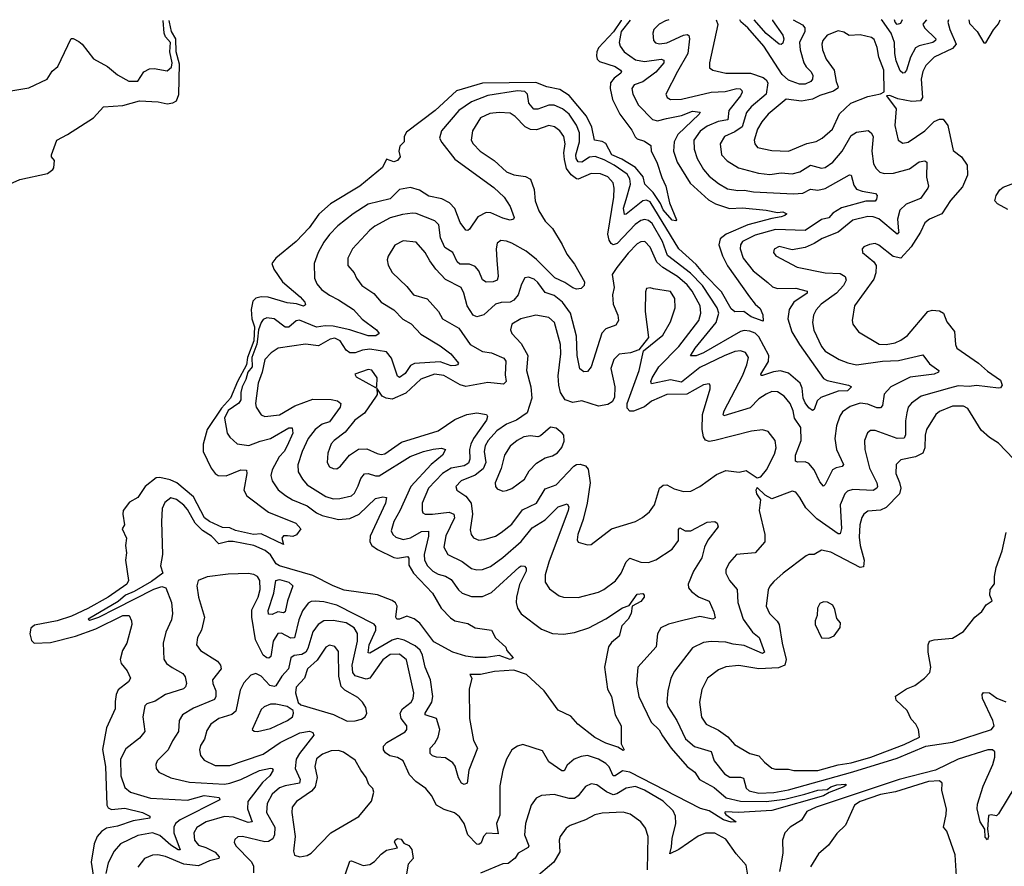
# Model space of a CAD drawing. Extents: x 1954683 to 2060285, y 904798 to 1016299.
# Tile 385 of 472: x 2014005 to 2019346, y 1011703 to 1016299. Entities that reach past the tile are written whole.
import ezdxf

# ---------------------------------------------------------------- set-up
doc = ezdxf.new("R2010")
doc.units = 0

msp = doc.modelspace()

# ---------------------------------------------------------------- linework, layer by layer
at = {"layer": '0CON10XD'}
for points in [[(2013945, 1015910), (2014055, 1015928), (2014153.6, 1015976.4), (2014180.5, 1016019.5), (2014211.2, 1016045), (2014284.1, 1016195.9), (2014295, 1016196.7), (2014325, 1016180), (2014343.3, 1016165), (2014405, 1016086), (2014481.2, 1016045), (2014535, 1016000), (2014597.5, 1015965), (2014645, 1015964.4), (2014678.6, 1016015), (2014708.3, 1016031.7), (2014735, 1016034.5), (2014805, 1016021.1), (2014828.4, 1016041.6), (2014832.1, 1016065), (2014819.9, 1016125), (2014822.3, 1016175), (2014795.7, 1016205.7), (2014789.1, 1016225), (2014783.8, 1016294.2)], [(2013953.2, 1015406.8), (2014005, 1015430.8), (2014155, 1015463.3), (2014183.9, 1015486.1), (2014190, 1015495), (2014193.3, 1015535), (2014177.5, 1015555), (2014177.5, 1015565), (2014206, 1015645), (2014263.8, 1015675), (2014404.7, 1015765.3), (2014460, 1015825), (2014565, 1015833.3), (2014655, 1015857.7), (2014755, 1015853.1), (2014805, 1015842.3), (2014835, 1015846.7), (2014855, 1015857.7), (2014867.6, 1015892.4), (2014872, 1016058), (2014853.8, 1016125), (2014852.4, 1016195), (2014828.9, 1016235), (2014816.8, 1016285), (2014815.8, 1016294.2)], [(2017267.8, 1016296.6), (2017266.8, 1016295), (2017226.6, 1016233.4), (2017144.9, 1016145), (2017134.8, 1016125), (2017133, 1016103), (2017137.8, 1016085), (2017150.8, 1016070.8), (2017235.6, 1016045), (2017264.4, 1016025), (2017268.9, 1016015), (2017265, 1016009.2), (2017229, 1015981), (2017210.5, 1015955), (2017207.6, 1015925), (2017219.7, 1015865), (2017260.5, 1015785), (2017325, 1015699.5), (2017342.8, 1015662.8), (2017355, 1015652.5), (2017395, 1015639.5), (2017428.5, 1015615), (2017430.4, 1015585), (2017461.2, 1015525), (2017488, 1015442), (2017510, 1015395), (2017530.5, 1015305), (2017567.3, 1015212.7), (2017563.6, 1015206.4), (2017545, 1015210.5), (2017495, 1015266.3), (2017481.2, 1015301.2), (2017441.4, 1015361.4), (2017396.2, 1015405), (2017386.2, 1015446.2), (2017345.7, 1015495.7), (2017270.9, 1015540.9), (2017217.2, 1015565), (2017185, 1015626), (2017165, 1015636.6), (2017123.1, 1015645), (2017108.4, 1015715), (2017079.6, 1015775), (2016985, 1015886.9), (2016935, 1015920.3), (2016865, 1015933.8), (2016805, 1015958.5), (2016515.2, 1015954.8), (2016375, 1015911.6), (2016258.2, 1015805), (2016102.3, 1015687.7), (2016090, 1015665), (2016090, 1015635), (2016067.1, 1015612.9), (2016062, 1015585), (2016068, 1015555), (2016053.8, 1015535), (2016035, 1015527.5), (2015995, 1015541.2), (2015973.1, 1015496.9), (2015850, 1015395), (2015690.2, 1015299.8), (2015627.3, 1015242.7), (2015575, 1015169.2), (2015505, 1015094), (2015393.8, 1015005), (2015373.3, 1014975), (2015384, 1014945), (2015430, 1014875), (2015527.1, 1014795), (2015550.9, 1014765), (2015555, 1014750), (2015545, 1014743.5), (2015506.9, 1014756.9), (2015455, 1014761.3), (2015353.3, 1014793.3), (2015315, 1014794.3), (2015285, 1014786.3), (2015270.1, 1014769.9), (2015260.5, 1014725), (2015263.7, 1014675), (2015277.7, 1014632.3), (2015274.6, 1014555), (2015240.1, 1014465), (2015235, 1014425.9), (2015187, 1014335), (2015148.9, 1014245), (2015099.3, 1014190.7), (2015021.7, 1014075), (2014999.1, 1013995), (2015000, 1013955), (2015044, 1013864), (2015065, 1013835.6), (2015082, 1013825), (2015125, 1013822.1), (2015205, 1013855.6), (2015234.3, 1013854.3), (2015237.3, 1013835), (2015220, 1013745), (2015237.5, 1013715), (2015355, 1013626.2), (2015503.3, 1013565), (2015530, 1013535), (2015507, 1013503), (2015486.2, 1013493.8), (2015456.7, 1013496.7), (2015435, 1013497.5), (2015427.5, 1013485), (2015435, 1013450), (2015315, 1013508.8), (2015272.5, 1013505), (2015175, 1013526.4), (2015145, 1013540.2), (2015105, 1013541.9), (2015033.8, 1013575), (2015007.5, 1013595), (2014948.3, 1013708.3), (2014856.4, 1013785), (2014821.2, 1013801.2), (2014765, 1013813.9), (2014745, 1013811.3), (2014684.8, 1013765.2), (2014646.2, 1013705), (2014600.4, 1013679.6), (2014566.9, 1013635), (2014564.5, 1013614.5), (2014573.6, 1013556.4), (2014560, 1013535), (2014583.8, 1013485), (2014579.2, 1013445), (2014584.2, 1013405), (2014577.8, 1013365), (2014595.5, 1013255), (2014586.2, 1013235), (2014485.2, 1013165), (2014375, 1013101.8), (2014285, 1013060.5), (2014208.2, 1013035), (2014085, 1013011.5), (2014064.5, 1012995), (2014059, 1012965), (2014068.1, 1012928.1), (2014083.6, 1012913.6), (2014171.9, 1012918.1), (2014307.4, 1012952.6), (2014417.1, 1012992.9), (2014565, 1013064.2), (2014599.2, 1013065), (2014611.4, 1013035), (2014612.5, 1013015), (2014585.7, 1012915), (2014562.2, 1012875), (2014549.6, 1012825), (2014554.7, 1012804.7), (2014588.1, 1012765), (2014605.8, 1012725), (2014595.8, 1012705), (2014538.9, 1012661.1), (2014527.8, 1012635), (2014522.1, 1012597.9), (2014522, 1012558), (2014475.3, 1012455), (2014453.3, 1012336.7), (2014469.3, 1012245), (2014477.9, 1012035), (2014485, 1012020), (2014502, 1012012), (2014575, 1012018), (2014671.2, 1011995), (2014710.8, 1011975), (2014711.2, 1011965), (2014619.9, 1011950.1), (2014535, 1011920.4), (2014475, 1011909.7), (2014447.8, 1011892.2), (2014424.8, 1011865.2), (2014409.3, 1011825), (2014391.6, 1011725), (2014404, 1011655)], [(2017316.8, 1016296.7), (2017267.9, 1016235), (2017257.5, 1016175), (2017262.5, 1016155), (2017284.5, 1016125), (2017345, 1016080.3), (2017395, 1016072), (2017485, 1016083.9), (2017499.3, 1016079.3), (2017498.4, 1016065), (2017455, 1016014.3), (2017385, 1015961.9), (2017337.8, 1015945), (2017324.6, 1015924.6), (2017330, 1015895), (2017360.8, 1015835), (2017437.6, 1015757.6), (2017465, 1015749.7), (2017512.7, 1015762.7), (2017595, 1015779.3), (2017655, 1015801.2), (2017696.2, 1015796.2), (2017691.1, 1015785), (2017574.3, 1015675), (2017554.3, 1015635), (2017550.8, 1015585), (2017571.1, 1015525), (2017642.1, 1015412.1), (2017741, 1015321), (2017778.5, 1015298.5), (2017854.4, 1015274.4), (2017925, 1015276.7), (2018055, 1015265.2), (2018115, 1015252.1), (2018145, 1015256.2), (2018165.8, 1015245), (2018156.2, 1015235), (2018135, 1015228), (2018085, 1015220.2), (2017955, 1015184.8), (2017837.3, 1015135), (2017805, 1015108.7), (2017796.6, 1015076.6), (2017816.5, 1015016.5), (2017845, 1014963.3), (2017963.3, 1014795), (2017994.4, 1014754.4), (2018020.9, 1014730.9), (2018036.4, 1014696.4), (2018037.1, 1014662.9), (2017972.5, 1014685), (2017933.9, 1014713.9), (2017885, 1014712), (2017865, 1014730), (2017811.3, 1014821.3), (2017718.9, 1014915), (2017675, 1014970.4), (2017579.6, 1015055), (2017425, 1015310), (2017405, 1015319.3), (2017385, 1015315.9), (2017295, 1015242.8), (2017285, 1015240.9), (2017280.6, 1015275), (2017295, 1015322.7), (2017319.1, 1015405), (2017315.5, 1015435), (2017300.8, 1015460.8), (2017229.8, 1015509.8), (2017175, 1015538.8), (2017126.3, 1015556.3), (2017095, 1015551.5), (2017055, 1015524.5), (2017035, 1015526.2), (2017024.2, 1015545), (2017022.3, 1015565), (2017041.5, 1015635), (2017042, 1015685), (2017026, 1015726), (2016986.1, 1015785), (2016949.6, 1015815), (2016903.9, 1015833.9), (2016875, 1015833.9), (2016815, 1015813.1), (2016793.5, 1015813.5), (2016766.6, 1015845), (2016758.9, 1015895), (2016745, 1015908.7), (2016705, 1015913.2), (2016545, 1015887.2), (2016455, 1015853.2), (2016387.8, 1015805), (2016293.8, 1015695), (2016281.2, 1015655), (2016295, 1015632.5), (2016365, 1015541.8), (2016577, 1015387), (2016632.1, 1015335), (2016665.5, 1015285), (2016687.1, 1015225), (2016683.3, 1015215), (2016665, 1015210.6), (2016625, 1015221.2), (2016559.8, 1015249.8), (2016535, 1015251.2), (2016490.6, 1015229.4), (2016445, 1015161.2), (2016435, 1015154), (2016425, 1015156.2), (2016395, 1015197.1), (2016364.5, 1015274.5), (2016336.9, 1015305), (2016295, 1015325.8), (2016225, 1015340.3), (2016173.6, 1015373.6), (2016125, 1015388), (2016065, 1015376.4), (2016015, 1015326.1), (2015895, 1015296.8), (2015813.1, 1015245), (2015731, 1015179), (2015685, 1015133.5), (2015655, 1015091.5), (2015624.4, 1015035.6), (2015602.3, 1014975), (2015604.6, 1014895), (2015616.4, 1014865), (2015642.7, 1014835), (2015685, 1014803.3), (2015735, 1014778.4), (2015815.7, 1014725.7), (2015863.4, 1014673.4), (2015940.8, 1014615), (2015954, 1014595), (2015936.6, 1014583.4), (2015895, 1014582.3), (2015795.8, 1014615.8), (2015705, 1014635.1), (2015662.5, 1014637.5), (2015615, 1014629.7), (2015522.8, 1014667.2), (2015505, 1014664.7), (2015465, 1014630.4), (2015445, 1014629.3), (2015385, 1014674.6), (2015345, 1014680.4), (2015325, 1014671.8), (2015314.3, 1014655.7), (2015300.5, 1014615), (2015295.1, 1014564.9), (2015292, 1014538), (2015263.3, 1014465), (2015266.1, 1014413.9), (2015243.2, 1014385), (2015232.3, 1014345), (2015212.2, 1014305), (2015204.4, 1014275), (2015204.5, 1014235), (2015193, 1014217), (2015135, 1014176.7), (2015116, 1014135), (2015130, 1014055), (2015145, 1014031.9), (2015185, 1013995.6), (2015246.9, 1013986.9), (2015308.6, 1014011.4), (2015365, 1014025.2), (2015465, 1014083.9), (2015482.7, 1014082.7), (2015487.1, 1014055), (2015456.1, 1013985), (2015440, 1013955), (2015412.5, 1013925), (2015373.8, 1013855), (2015367.9, 1013825), (2015373.8, 1013795), (2015406.3, 1013746.3), (2015446.1, 1013716.1), (2015485, 1013692.9), (2015565, 1013660.7), (2015615, 1013622.4), (2015645, 1013607.5), (2015735, 1013585.3), (2015795, 1013590.6), (2015845.5, 1013614.5), (2015935, 1013700.4), (2015975, 1013709.5), (2015995, 1013706), (2015989.2, 1013675), (2015906.1, 1013495), (2015904.1, 1013465), (2015915.2, 1013445.2), (2015945, 1013422.4), (2016035, 1013378.8), (2016055, 1013375.8), (2016109.2, 1013385), (2016115.2, 1013375.2), (2016115, 1013338.1), (2016141.6, 1013295), (2016243.8, 1013185), (2016290.4, 1013105), (2016341.5, 1013051.5), (2016365.6, 1013035), (2016435, 1013020.7), (2016475, 1012997), (2016564.6, 1012984.6), (2016585, 1012943.1), (2016642.7, 1012892.7), (2016648, 1012875), (2016682, 1012835), (2016665, 1012825.5), (2016605, 1012848), (2016535, 1012837.3), (2016475, 1012836.2), (2016425, 1012843.6), (2016355, 1012865.2), (2016252.2, 1012922.2), (2016175, 1013022.5), (2016145, 1013046.7), (2016105, 1013060.8), (2016065, 1013044.8), (2016051.1, 1013045), (2016044.3, 1013055), (2016052, 1013115), (2016043.7, 1013133.7), (2016025, 1013146.7), (2015946.6, 1013176.6), (2015765, 1013202), (2015705, 1013224.8), (2015595, 1013282.6), (2015413.9, 1013335), (2015395.6, 1013345.6), (2015365, 1013393.2), (2015337.2, 1013417.2), (2015274.9, 1013444.9), (2015163.3, 1013466.7), (2015135, 1013467.1), (2015084.2, 1013454.2), (2015044.5, 1013494.5), (2014996.8, 1013526.8), (2014956.3, 1013566.3), (2014915, 1013640), (2014895, 1013664.1), (2014855, 1013694.5), (2014825, 1013702.5), (2014791.2, 1013678.8), (2014777.9, 1013645), (2014773.2, 1013575), (2014780, 1013395), (2014768.8, 1013335), (2014782.1, 1013295), (2014720.2, 1013249.8), (2014625.8, 1013194.2), (2014577.9, 1013175), (2014539.3, 1013140.7), (2014376.2, 1013045), (2014385, 1013039.2), (2014434.2, 1013055), (2014526.6, 1013103.4), (2014732.5, 1013207.5), (2014775, 1013221.4), (2014798.1, 1013215), (2014828.1, 1013135), (2014834.5, 1013075), (2014828.9, 1013041.1), (2014797.9, 1012975), (2014782.3, 1012915), (2014787, 1012827), (2014801.9, 1012805), (2014831.8, 1012781.8), (2014890.5, 1012750.5), (2014902.4, 1012732.4), (2014909.3, 1012695), (2014905, 1012677.5), (2014892.9, 1012667.1), (2014795, 1012635.4), (2014740, 1012600), (2014695, 1012585.6), (2014683.1, 1012575), (2014673.6, 1012515), (2014683.8, 1012435), (2014655, 1012399.1), (2014579.9, 1012340.1), (2014551.2, 1012285), (2014553.2, 1012195), (2014575, 1012130.6), (2014605.3, 1012105.3), (2014715, 1012072.8), (2014915, 1012062.2), (2015005, 1012088.3), (2015086, 1012076), (2015090, 1012065), (2014874.9, 1011955.1), (2014850.5, 1011935), (2014841.2, 1011915), (2014840.6, 1011885), (2014875, 1011792.2), (2014865, 1011792.5), (2014825, 1011818.4), (2014765, 1011871.2), (2014725, 1011884.2), (2014645, 1011871.4), (2014551.5, 1011825), (2014517.1, 1011785), (2014485, 1011722), (2014472.3, 1011665)], [(2017525.6, 1016296.9), (2017508.3, 1016291.7), (2017473.3, 1016275), (2017444.2, 1016245.8), (2017438.8, 1016225), (2017442.2, 1016185), (2017453.6, 1016173.6), (2017475, 1016167.2), (2017515, 1016173.8), (2017605, 1016214.7), (2017625, 1016217.3), (2017635, 1016212), (2017638, 1016195), (2017628.4, 1016115), (2017572.4, 1016017.6), (2017509.5, 1015895), (2017516.3, 1015876.3), (2017535.4, 1015865.4), (2017595, 1015866.9), (2017755, 1015904.4), (2017831.8, 1015908.2), (2017895, 1015924.6), (2017913.6, 1015923.6), (2017922.9, 1015915), (2017924.4, 1015905), (2017914.6, 1015885), (2017851.6, 1015805), (2017846.2, 1015755), (2017793.8, 1015746.2), (2017735, 1015721), (2017695.7, 1015694.3), (2017661.2, 1015645), (2017663.3, 1015595), (2017679.4, 1015545), (2017715, 1015485.4), (2017745, 1015448.9), (2017795, 1015408.8), (2017845, 1015380), (2017900.8, 1015370.8), (2017935, 1015372.7), (2017984.8, 1015364.8), (2018202.6, 1015352.6), (2018252.6, 1015357.4), (2018295, 1015378.8), (2018335, 1015374), (2018375, 1015382), (2018506.3, 1015456.3), (2018515, 1015454.2), (2018529.7, 1015399.7), (2018545, 1015378.9), (2018575, 1015367.3), (2018646.7, 1015355), (2018656.9, 1015345), (2018653.5, 1015325), (2018645, 1015314.1), (2018595, 1015312.7), (2018463, 1015277), (2018415, 1015248.8), (2018395, 1015222.4), (2018355, 1015213.4), (2018265, 1015154.8), (2018105, 1015160.6), (2017995, 1015129), (2017926.4, 1015095), (2017914.2, 1015075.8), (2017912.5, 1015055), (2017929.3, 1015005), (2017983.9, 1014935), (2018062.6, 1014872.6), (2018089.2, 1014849.3), (2018115, 1014839.8), (2018215, 1014841.5), (2018277.5, 1014825), (2018276.7, 1014815), (2018205, 1014765.3), (2018179.1, 1014725), (2018171.9, 1014675), (2018193.2, 1014605), (2018234.9, 1014535), (2018365, 1014351.8), (2018385, 1014340.7), (2018500, 1014315), (2018518, 1014305), (2018495, 1014284.8), (2018445, 1014282.1), (2018351.2, 1014248.8), (2018330.8, 1014229.2), (2018315, 1014183.3), (2018305, 1014178), (2018285, 1014191.8), (2018265, 1014219.5), (2018254.5, 1014245), (2018248.7, 1014298.7), (2018238.8, 1014325), (2018175, 1014379.3), (2018132.8, 1014392.8), (2018093.3, 1014386.7), (2018035, 1014366.5), (2018027.5, 1014367.5), (2018024.8, 1014375.2), (2018066.1, 1014443.9), (2018069, 1014475), (2018015, 1014576.6), (2017995, 1014596.7), (2017965, 1014608.4), (2017935, 1014610.8), (2017915, 1014605.3), (2017715, 1014490.4), (2017675, 1014474.3), (2017644.4, 1014474.4), (2017668.4, 1014515), (2017783.5, 1014655), (2017796.6, 1014705), (2017789.2, 1014735), (2017709.3, 1014855), (2017642.9, 1014922.9), (2017518.1, 1015018.1), (2017491.7, 1015095), (2017435, 1015192.4), (2017415, 1015208.1), (2017395, 1015213.6), (2017375, 1015208.9), (2017343.1, 1015186.9), (2017245, 1015083.1), (2017225, 1015077.1), (2017213.3, 1015083.3), (2017202.3, 1015102.3), (2017195.2, 1015135), (2017227.4, 1015335), (2017230.5, 1015385), (2017223.7, 1015413.7), (2017195, 1015445.9), (2017155, 1015462.8), (2017105, 1015464.2), (2017035, 1015432.9), (2017025, 1015434.3), (2016996.3, 1015456.3), (2016971.2, 1015491.2), (2016959.9, 1015539.9), (2016957, 1015575), (2016964.2, 1015625), (2016956.8, 1015665), (2016935.3, 1015695.3), (2016906.4, 1015716.4), (2016875, 1015724.6), (2016808.8, 1015701.2), (2016775, 1015702.3), (2016747.3, 1015717.3), (2016693.1, 1015773.1), (2016665, 1015791.1), (2016605, 1015795.3), (2016555, 1015790), (2016503.8, 1015766.2), (2016461.5, 1015695), (2016453.1, 1015645), (2016465, 1015624.3), (2016503.1, 1015585), (2016578.5, 1015535), (2016645, 1015472.9), (2016685, 1015455.9), (2016747.8, 1015447.8), (2016775, 1015432.2), (2016796.4, 1015376.4), (2016801.1, 1015315), (2016821.1, 1015261.1), (2016854.6, 1015205), (2016895.5, 1015165.5), (2016948.1, 1015078.1), (2016972.5, 1015025), (2017015, 1014970.9), (2017068.9, 1014875), (2017067.3, 1014855), (2017050.6, 1014839.4), (2017025, 1014835.5), (2017005, 1014842.3), (2016961.3, 1014871.3), (2016907, 1014897), (2016807.8, 1014997.8), (2016751.7, 1015041.7), (2016675, 1015086.1), (2016645, 1015096.8), (2016615, 1015100), (2016594.7, 1015085.3), (2016589.3, 1015055), (2016593.4, 1014993.4), (2016599.6, 1014905), (2016595.6, 1014885), (2016573.3, 1014875), (2016535, 1014873.1), (2016515, 1014886.9), (2016495.3, 1014935), (2016475, 1014958.7), (2016445, 1014971.2), (2016391.5, 1014971.5), (2016378.8, 1014985), (2016354.8, 1015034.8), (2016311.6, 1015061.6), (2016286.9, 1015115), (2016277.7, 1015185), (2016257.1, 1015207.1), (2016155, 1015246.2), (2016135, 1015248.5), (2016081.7, 1015241.7), (2016015, 1015223.5), (2015931.3, 1015178.7), (2015903.7, 1015156.3), (2015810, 1015055), (2015784.3, 1015005), (2015785.6, 1014965), (2015819.2, 1014925), (2015831.5, 1014895), (2015861.1, 1014855), (2015925, 1014813.2), (2015964.8, 1014764.8), (2016035, 1014722.9), (2016083, 1014673), (2016127.5, 1014647.5), (2016180.9, 1014590.9), (2016285, 1014528.5), (2016342.9, 1014485), (2016385.6, 1014435), (2016380, 1014425), (2016369.1, 1014420.9), (2016345, 1014420.6), (2016285, 1014441.6), (2016147.1, 1014432.9), (2016125, 1014421.6), (2016095, 1014378.9), (2016065, 1014356.5), (2016053.5, 1014363.5), (2016020.8, 1014460.8), (2015995, 1014495.4), (2015905, 1014510.5), (2015865, 1014505.2), (2015825, 1014489.5), (2015795, 1014489.5), (2015775.9, 1014505), (2015743.1, 1014555), (2015715, 1014569.8), (2015688.1, 1014565), (2015625, 1014528.5), (2015555, 1014537.2), (2015406.7, 1014515), (2015368.9, 1014491.1), (2015335, 1014454), (2015320.2, 1014385), (2015298.3, 1014325), (2015283.5, 1014215), (2015286.7, 1014195), (2015315, 1014153.5), (2015335.4, 1014145.4), (2015415, 1014153.2), (2015497.7, 1014202.3), (2015595, 1014238.8), (2015695, 1014237.3), (2015729.6, 1014229.6), (2015747.5, 1014215), (2015743.5, 1014195), (2015685.3, 1014115), (2015645, 1014103.2), (2015607.2, 1014075), (2015569.2, 1014025), (2015536.2, 1013955), (2015513.3, 1013883.3), (2015516.1, 1013845), (2015538.5, 1013805), (2015565, 1013774.7), (2015665, 1013711.2), (2015705, 1013698.2), (2015740.8, 1013699.2), (2015805, 1013714), (2015820.9, 1013729.1), (2015841.5, 1013768.5), (2015855, 1013807.5), (2015875, 1013833.5), (2015895, 1013836.1), (2015935, 1013822.9), (2015955, 1013822.9), (2016122.6, 1013927.4), (2016195, 1013954.8), (2016247.2, 1013967.2), (2016293.2, 1013973.2), (2016313.8, 1013965), (2016298.5, 1013935), (2016236.5, 1013883.5), (2016125.7, 1013765), (2016067.2, 1013632.8), (2016034.2, 1013575), (2016020, 1013525), (2016028.5, 1013505), (2016045, 1013490), (2016085, 1013477.1), (2016125, 1013486.2), (2016185, 1013521.1), (2016222.2, 1013522.2), (2016221.7, 1013495), (2016198.3, 1013395), (2016201, 1013365), (2016217.6, 1013335), (2016246.1, 1013305), (2016275, 1013289.2), (2016315, 1013278.4), (2016345, 1013260.4), (2016385, 1013204.4), (2016405, 1013186.4), (2016455, 1013168.2), (2016515, 1013167.9), (2016565, 1013190), (2016715, 1013327.2), (2016725, 1013334.1), (2016742.9, 1013332.9), (2016751.4, 1013321.4), (2016752.5, 1013305), (2016716.5, 1013233.5), (2016700, 1013165), (2016698.6, 1013135), (2016705.3, 1013105), (2016725, 1013074.5), (2016835, 1012990.9), (2016895, 1012967.7), (2016955, 1012963.9), (2017015, 1012972), (2017091.7, 1012998.3), (2017185, 1013047.1), (2017275, 1013106.9), (2017311.2, 1013118.8), (2017355, 1013180.9), (2017384.4, 1013184.4), (2017392.5, 1013175), (2017391.9, 1013165), (2017375, 1013140.6), (2017327.5, 1013115), (2017321.1, 1013075), (2017305.4, 1013044.6), (2017271.8, 1013008.2), (2017257.1, 1012952.9), (2017215, 1012918.1), (2017199.1, 1012895), (2017177.3, 1012785), (2017193.3, 1012665), (2017214.3, 1012624.3), (2017235.4, 1012525), (2017267.1, 1012465), (2017268.3, 1012368.3), (2017283.3, 1012335), (2017278.3, 1012331.7), (2017249.8, 1012349.8), (2017185, 1012371.7), (2017125, 1012402.4), (2017032.9, 1012475), (2016995, 1012517.5), (2016925, 1012550.4), (2016849.5, 1012655), (2016754.6, 1012745), (2016685, 1012768.1), (2016579.6, 1012760.4), (2016505, 1012743.5), (2016447.5, 1012745), (2016457.1, 1012725), (2016443.4, 1012665), (2016444, 1012505), (2016466.4, 1012386.4), (2016488.5, 1012345), (2016440.9, 1012225), (2016431.4, 1012155), (2016415, 1012146.7), (2016401.5, 1012155), (2016384.4, 1012184.4), (2016367.4, 1012247.4), (2016355, 1012264.4), (2016315, 1012291.8), (2016265, 1012295.3), (2016243.3, 1012303.3), (2016231.9, 1012315), (2016232.2, 1012345), (2016257.5, 1012372.5), (2016275, 1012404.4), (2016283.2, 1012445), (2016265.2, 1012505.2), (2016204.6, 1012525), (2016203.9, 1012535), (2016240.5, 1012595), (2016246.8, 1012625), (2016233.4, 1012715), (2016203.8, 1012785), (2016189.7, 1012849.7), (2016177, 1012877), (2016149.6, 1012899.6), (2016090, 1012930), (2016055, 1012940), (2016025, 1012930), (2015905, 1012860.4), (2015895, 1012862.5), (2015901.2, 1012905), (2015937, 1012985), (2015936.4, 1013005), (2015927.2, 1013017.2), (2015725, 1013121.1), (2015655, 1013139.5), (2015606.7, 1013143.3), (2015585, 1013140.4), (2015569.1, 1013130.9), (2015539.5, 1013090.5), (2015519.5, 1013040.5), (2015496.2, 1012943.8), (2015475, 1012942), (2015425, 1012968.4), (2015405, 1012966.2), (2015380.5, 1012925), (2015367, 1012843), (2015356.6, 1012833.4), (2015345, 1012834.7), (2015325, 1012850), (2015283.4, 1012933.4), (2015263.3, 1013055), (2015263.7, 1013095), (2015297.6, 1013165), (2015308.6, 1013205), (2015307.9, 1013255), (2015295, 1013276.2), (2015275, 1013286.9), (2015245, 1013292.2), (2015135, 1013289.4), (2015020.8, 1013275), (2014972.7, 1013255), (2014966.4, 1013225), (2014973.8, 1013165), (2015007.3, 1013055), (2014990.9, 1012985), (2014968.5, 1012945), (2014964.6, 1012904.6), (2014984.7, 1012874.7), (2015077.1, 1012817.1), (2015093.6, 1012795), (2015097.3, 1012775), (2015050.5, 1012715), (2015052.1, 1012695), (2015069.3, 1012655), (2015068.9, 1012625), (2015062.1, 1012607.9), (2014947.9, 1012562.1), (2014888.5, 1012525), (2014870.5, 1012495), (2014865.4, 1012435), (2014833.5, 1012385)], [(2017782.3, 1016297.1), (2017791.7, 1016271.7), (2017747.3, 1016065), (2017747.6, 1016037.6), (2017765, 1016024.4), (2017835, 1016007.9), (2017969, 1016009), (2018037.8, 1015985), (2018055, 1015971.5), (2018062.5, 1015955), (2018054.8, 1015895.2), (2017972.8, 1015825), (2017946.8, 1015795), (2017923.7, 1015716.3), (2017885, 1015690.7), (2017827.9, 1015665), (2017804.5, 1015625), (2017812.1, 1015565), (2017842.6, 1015532.6), (2017905, 1015494.6), (2018012.5, 1015465), (2018075, 1015458.4), (2018135, 1015468.1), (2018195, 1015461.2), (2018237.1, 1015472.9), (2018295, 1015508.5), (2018355, 1015493.2), (2018375, 1015495.4), (2018415, 1015524.6), (2018466.7, 1015585), (2018515, 1015670), (2018545, 1015687.7), (2018608, 1015698), (2018624.3, 1015684.3), (2018633.9, 1015663.9), (2018627.2, 1015585), (2018636.7, 1015516.7), (2018650.7, 1015490.7), (2018671.7, 1015471.7), (2018695, 1015464.1), (2018745, 1015464.8), (2018831.1, 1015488.9), (2018885, 1015526.4), (2018915, 1015532.5), (2018925.3, 1015525.3), (2018923.3, 1015443.3), (2018934.5, 1015395), (2018931.5, 1015385), (2018891.2, 1015328.8), (2018813.5, 1015296.5), (2018779.6, 1015265), (2018767.5, 1015215), (2018772.9, 1015152.9), (2018774.4, 1015145), (2018765, 1015134.5), (2018665, 1015217), (2018635, 1015229.3), (2018605, 1015230.5), (2018525, 1015211.2), (2018445.5, 1015144.5), (2018358.6, 1015111.4), (2018315, 1015083.2), (2018265, 1015061.6), (2018195, 1015050), (2018125, 1015066.7), (2018097.1, 1015052.9), (2018094.2, 1015035), (2018106.6, 1015016.6), (2018222, 1014955), (2018375, 1014924.7), (2018455, 1014920.6), (2018483.6, 1014905), (2018487.7, 1014885), (2018474.6, 1014855), (2018435, 1014813.3), (2018352.7, 1014755), (2018325, 1014723.1), (2018310.9, 1014695), (2018306.2, 1014655), (2018313, 1014613), (2018353.9, 1014523.9), (2018375, 1014499.1), (2018450, 1014455), (2018496.4, 1014436.4), (2018545, 1014425.8), (2018685, 1014445.2), (2018771.5, 1014448.5), (2018905, 1014479.4), (2018941, 1014431), (2018991.1, 1014395), (2018990, 1014385), (2018965.4, 1014375.4), (2018835, 1014357.7), (2018731.1, 1014305), (2018694.2, 1014265.8), (2018685.5, 1014205), (2018675, 1014191.9), (2018655, 1014191.3), (2018605, 1014211), (2018565, 1014217.1), (2018510.7, 1014199.3), (2018469.1, 1014170.9), (2018453.7, 1014146.3), (2018436.6, 1014095), (2018427.1, 1014025), (2018435, 1013966), (2018473.3, 1013885), (2018466.7, 1013873.3), (2018433.2, 1013866.8), (2018414.3, 1013855.7), (2018375, 1013776.2), (2018365, 1013767.5), (2018345, 1013790), (2018314.6, 1013855), (2018285, 1013890.4), (2018265, 1013899.1), (2018225, 1013897.1), (2018212.6, 1013902.6), (2018213.8, 1013935), (2018244.7, 1014015), (2018242.6, 1014085), (2018208.4, 1014135), (2018201.4, 1014175), (2018185.2, 1014215.2), (2018151.5, 1014255), (2018115, 1014278.8), (2018085, 1014280.8), (2018055, 1014266.1), (2018015, 1014240), (2017967.6, 1014192.4), (2017825, 1014147.5), (2017821.5, 1014155), (2017827.2, 1014175), (2017925, 1014365.6), (2017949.7, 1014425), (2017957.7, 1014465), (2017942.4, 1014492.4), (2017915, 1014501.8), (2017885, 1014498.1), (2017825.7, 1014474.3), (2017695, 1014411.3), (2017595, 1014330.9), (2017535, 1014344.3), (2017431.4, 1014321.4), (2017429.2, 1014335), (2017436.1, 1014355), (2017472.5, 1014415), (2017581.1, 1014525), (2017689.1, 1014665), (2017700.3, 1014705), (2017696.3, 1014745), (2017653.5, 1014825), (2017625, 1014859), (2017572.6, 1014905), (2017493.5, 1014953.5), (2017461.8, 1014981.8), (2017424.3, 1015064.3), (2017396, 1015095), (2017375, 1015093.2), (2017355, 1015081.5), (2017305, 1015031.6), (2017243.3, 1014953.3), (2017218.5, 1014915), (2017229.4, 1014845), (2017220.4, 1014805), (2017224.6, 1014755), (2017250, 1014695), (2017253.5, 1014665), (2017239.1, 1014640.9), (2017185, 1014620.6), (2017162.8, 1014597.2), (2017105, 1014413.8), (2017085, 1014389.2), (2017065, 1014387.1), (2017043.5, 1014403.5), (2017028.3, 1014475), (2017025, 1014581.2), (2016992.6, 1014705), (2016949.7, 1014765), (2016905, 1014801.4), (2016855, 1014818.2), (2016815, 1014872.7), (2016795, 1014890), (2016765, 1014900.9), (2016745, 1014897.1), (2016726.3, 1014863.7), (2016708.4, 1014805), (2016685, 1014775.3), (2016665, 1014765.7), (2016615.8, 1014764.2), (2016585, 1014754.6), (2016523.3, 1014696.7), (2016485, 1014686.4), (2016465, 1014695.6), (2016432.2, 1014745), (2016414.6, 1014815), (2016400.5, 1014845), (2016315, 1014888.6), (2016262.7, 1014945), (2016229.2, 1014989.2), (2016204.2, 1015035), (2016155, 1015090.6), (2016085, 1015098), (2016039.2, 1015075), (2016004.4, 1015015), (2015998.6, 1014995), (2016003.9, 1014966.1), (2016025, 1014926.2), (2016105, 1014850.6), (2016141.2, 1014805), (2016215, 1014784.3), (2016277.1, 1014715), (2016297.5, 1014675), (2016387.8, 1014625), (2016447.8, 1014535), (2016515, 1014497.3), (2016565, 1014490), (2016631.2, 1014461.2), (2016641.1, 1014445), (2016639.1, 1014370.9), (2016644.5, 1014335), (2016629.5, 1014320.5), (2016545, 1014330), (2016425, 1014307.2), (2016395, 1014316.7), (2016305, 1014366.5), (2016255, 1014375.2), (2016181.7, 1014348.3), (2016099.3, 1014270.7), (2016025, 1014238.4), (2015993.5, 1014243.5), (2015971.4, 1014255), (2015941.7, 1014298.3), (2015944, 1014265), (2015939.2, 1014255), (2015875, 1014163.3), (2015823.5, 1014125), (2015769.9, 1014060.1), (2015710.6, 1014015), (2015695, 1013995.8), (2015675.5, 1013945), (2015673.1, 1013895), (2015685, 1013872), (2015705, 1013862), (2015725, 1013861.4), (2015745, 1013874.3), (2015794.7, 1013935.3), (2015842.8, 1013967.2), (2015888.7, 1013968.7), (2015944.3, 1013944.3), (2015965, 1013938.7), (2015985, 1013942.8), (2016075.2, 1014004.8), (2016275, 1014067.6), (2016365, 1014129.2), (2016430, 1014155), (2016485, 1014164.6), (2016537.5, 1014155), (2016543.1, 1014145), (2016536.4, 1014125), (2016466, 1014025), (2016451.2, 1013995), (2016444, 1013965), (2016446.9, 1013913.1), (2016438.6, 1013891.4), (2016415, 1013876.5), (2016345, 1013865.2), (2016297.6, 1013835), (2016222.9, 1013755), (2016187.5, 1013675), (2016187.3, 1013635), (2016192.3, 1013622.3), (2016203.8, 1013615), (2016245, 1013613.8), (2016335, 1013625.2), (2016360, 1013615), (2016363.5, 1013595), (2016316.2, 1013496.2), (2016306.1, 1013436.1), (2016326.9, 1013395), (2016405, 1013357.3), (2016455, 1013319.6), (2016485, 1013311.8), (2016515.8, 1013314.2), (2016558.6, 1013331.4), (2016625, 1013378.9), (2016724.4, 1013465.6), (2016785, 1013540.4), (2016855, 1013583.4), (2016926, 1013654), (2016975, 1013670), (2016983.3, 1013655), (2016979.6, 1013635), (2016874.7, 1013355), (2016855.4, 1013285), (2016856.2, 1013246.2), (2016879.4, 1013209.4), (2016931.7, 1013171.7), (2016955, 1013164.4), (2017035, 1013162.2), (2017145, 1013191.9), (2017174, 1013205), (2017236.4, 1013253.6), (2017268.2, 1013295), (2017295, 1013355.8), (2017314.6, 1013375.4), (2017375, 1013353.6), (2017415, 1013352.9), (2017455, 1013367.5), (2017544.7, 1013425.3), (2017578.8, 1013471.2), (2017578.5, 1013531.5), (2017585, 1013540.6), (2017615, 1013524.6), (2017645, 1013524.6), (2017735, 1013570.7), (2017775, 1013575.6), (2017787.8, 1013565), (2017794.2, 1013545), (2017737, 1013473), (2017719.1, 1013435), (2017705, 1013377.1), (2017659.1, 1013305), (2017631.2, 1013235), (2017633.6, 1013215), (2017648.9, 1013195), (2017686.7, 1013166.7), (2017745, 1013141.9), (2017770.2, 1013085), (2017778.1, 1013051.9), (2017765.3, 1013044.7), (2017695, 1013059.6), (2017608.9, 1013038.9), (2017525, 1013017.5), (2017483.2, 1012996.8), (2017465.4, 1012965), (2017456.7, 1012895), (2017358.2, 1012785), (2017350.9, 1012695), (2017363.6, 1012625), (2017430.4, 1012485), (2017474.2, 1012444.2), (2017491, 1012411), (2017539.4, 1012345), (2017625, 1012245.5), (2017667.3, 1012215), (2017692.7, 1012175), (2017771.4, 1012131.4), (2017837.8, 1012075), (2017915, 1012056.4), (2018055, 1012055.9), (2018155, 1012067.9), (2018264.4, 1012095), (2018335, 1012116.6), (2018385, 1012119.4), (2018405.7, 1012135), (2018436.7, 1012145), (2018485, 1012148.8), (2018490, 1012145), (2018476.2, 1012135), (2018396.6, 1012103.4), (2018365.7, 1012085), (2018085, 1012006.9), (2017905, 1011995.2), (2017835, 1011998.5), (2017828.6, 1011995), (2017835.8, 1011985), (2017891.2, 1011945), (2017865, 1011942.5), (2017822.3, 1011955), (2017745, 1012005.2), (2017697.6, 1012017.6), (2017315, 1012214)], [(2019043.1, 1016298.3), (2019040.2, 1016285), (2019049.8, 1016245), (2019084.1, 1016165), (2019065, 1016142.6), (2018965, 1016094.7), (2018920.3, 1016049.7), (2018905, 1016017.1), (2018895.3, 1015975), (2018903.1, 1015876.9), (2018891.9, 1015858.1), (2018844.8, 1015854.8), (2018768.5, 1015868.5), (2018725, 1015886.9), (2018707.5, 1015885), (2018758.6, 1015815), (2018752.2, 1015725), (2018770.6, 1015645), (2018795, 1015627.8), (2018825, 1015632.9), (2018914.7, 1015695.3), (2018965, 1015745.6), (2018995, 1015759.5), (2019015, 1015758.1), (2019040.4, 1015725), (2019069.4, 1015589.4), (2019114, 1015555), (2019145, 1015508.8), (2019146.2, 1015455), (2019118.8, 1015391.2), (2019053.5, 1015316.5), (2019007.5, 1015245), (2018940, 1015215), (2018914.1, 1015195.9), (2018891.5, 1015145), (2018840.5, 1015065), (2018785, 1015003.4), (2018742.9, 1015012.9), (2018665, 1015074.4), (2018645, 1015083.1), (2018615, 1015078.9), (2018583.8, 1015065), (2018575.8, 1015054.2), (2018577.5, 1015035), (2018638.9, 1014985), (2018650.4, 1014965), (2018649.7, 1014925), (2018639, 1014891), (2018532.7, 1014745), (2018521.4, 1014665), (2018524.2, 1014645.8), (2018555.8, 1014605), (2018667.4, 1014537.4), (2018705, 1014534.7), (2018753.8, 1014545), (2018785, 1014558.2), (2018820.6, 1014585), (2018931.9, 1014715), (2018955, 1014721.2), (2018995, 1014719.1), (2019016.4, 1014705), (2019035, 1014659.2), (2019075.3, 1014605.3), (2019081.9, 1014535), (2019089.2, 1014515), (2019205.5, 1014435), (2019255, 1014390), (2019325, 1014341.5), (2019334.6, 1014315), (2019325, 1014300), (2019315, 1014297.7), (2019195, 1014313.3), (2019155, 1014307), (2019095, 1014311), (2019048.1, 1014298.1), (2018895, 1014254.6), (2018842.3, 1014217.7), (2018825.4, 1014195), (2018816.7, 1014165), (2018809.4, 1014120.6), (2018809.4, 1014045), (2018802, 1014028), (2018765, 1014025.9), (2018645, 1014069.6), (2018621.1, 1014068.9), (2018603.1, 1014056.9), (2018588.5, 1014015), (2018589.5, 1013965), (2018614.1, 1013865), (2018654, 1013785), (2018658.5, 1013765), (2018654.5, 1013755), (2018635, 1013743.4), (2018525, 1013749.4), (2018495, 1013739.6), (2018480.4, 1013725), (2018455.3, 1013664.7), (2018463.2, 1013536.8), (2018455, 1013507.1), (2018445, 1013508.8), (2018329, 1013589), (2018269.1, 1013649.1), (2018236, 1013706), (2018215, 1013734.2), (2018195, 1013739.2), (2018085, 1013697.1), (2018048.1, 1013718.1), (2018005, 1013760), (2017997.5, 1013745), (2018001.2, 1013725), (2018023, 1013693), (2018016.1, 1013633.9), (2018046.7, 1013505), (2018047.1, 1013465), (2017995.4, 1013404.6), (2017892.5, 1013395), (2017855, 1013352.5), (2017835.6, 1013315), (2017835.8, 1013295), (2017855.6, 1013255), (2017896.2, 1013205), (2017900.8, 1013135), (2017929.4, 1013045), (2017980.9, 1012975), (2018015.4, 1012945), (2018044.3, 1012865), (2018035, 1012857.8), (2017935, 1012901.5), (2017875, 1012908.7), (2017835, 1012920.4), (2017755, 1012922.7), (2017715, 1012917.3), (2017655, 1012890), (2017557, 1012763), (2017537.9, 1012725), (2017520.4, 1012655), (2017515.3, 1012595), (2017521.5, 1012571.5), (2017568.7, 1012495), (2017616.1, 1012395), (2017665, 1012354.1), (2017755, 1012327.1), (2017772.1, 1012275), (2017827.8, 1012205), (2017857.6, 1012187.6), (2017915, 1012187.6), (2017931.9, 1012181.9), (2017945, 1012127.5), (2017962.8, 1012112.8), (2018015, 1012100.4), (2018095, 1012104.5), (2018175, 1012118.4), (2018525, 1012215.5), (2018765, 1012289.7), (2018920.9, 1012355), (2019065, 1012377.3), (2019276.2, 1012445), (2019290.5, 1012465), (2019284.5, 1012495), (2019227.1, 1012615), (2019225.8, 1012635), (2019233.2, 1012646.8), (2019265, 1012644.4), (2019306, 1012616), (2019355, 1012596.2)], [(2018201.3, 1016297.5), (2018250.6, 1016270.6), (2018264.2, 1016255), (2018263.3, 1016235), (2018234.8, 1016175), (2018237.9, 1016135), (2018258.1, 1016065), (2018271.9, 1016041.8), (2018299.1, 1016015), (2018307.1, 1015995), (2018305.4, 1015975), (2018297, 1015963), (2018265, 1015948.9), (2018235, 1015947.9), (2018175, 1015970.2), (2018141.3, 1016001.3), (2018042.2, 1016155), (2017955, 1016253.7), (2017917, 1016287), (2017910.9, 1016297.2)], [(2018088.3, 1016297.4), (2018089.1, 1016295), (2018145.4, 1016215), (2018149.2, 1016195), (2018145, 1016171.2), (2018135, 1016164.2), (2018125, 1016165.6), (2018055, 1016223), (2017989.6, 1016297.3)], [(2018923.1, 1016298.2), (2018903.8, 1016275), (2018912.3, 1016255), (2018973.8, 1016195), (2018972.3, 1016185), (2018957.5, 1016175), (2018885, 1016157.5), (2018864.8, 1016145.1), (2018837, 1016095), (2018814.8, 1016025.3), (2018805, 1016010.9), (2018795, 1016008.2), (2018781.3, 1016021.3), (2018760.2, 1016075), (2018751.7, 1016115), (2018750.5, 1016175), (2018733.2, 1016225), (2018685, 1016292.4), (2018678.6, 1016298)], [(2018791.6, 1016298.1), (2018782.7, 1016277.3), (2018765, 1016272.9), (2018753.3, 1016285), (2018751, 1016298.1)], [(2019154.2, 1016298.5), (2019157.7, 1016277.7), (2019199.2, 1016235), (2019235, 1016172.5), (2019245, 1016172.5), (2019287, 1016243), (2019315, 1016276.2), (2019323.6, 1016298.6)], [(2018175, 1015584.6), (2018275, 1015626.9), (2018325, 1015637.1), (2018358.1, 1015655), (2018414.7, 1015705), (2018452.9, 1015787.1), (2018513.8, 1015845), (2018605, 1015881.5), (2018674.1, 1015895.9), (2018693.6, 1015906.4), (2018692.5, 1016025), (2018666.1, 1016095), (2018657, 1016147), (2018640.6, 1016190.6), (2018625, 1016202.2), (2018565, 1016216.4), (2018505, 1016212.9), (2018475, 1016230.5), (2018445, 1016238.9), (2018385, 1016214.3), (2018362.2, 1016185), (2018356.5, 1016165), (2018359.5, 1016135), (2018380.4, 1016085), (2018423.2, 1016025), (2018433.4, 1015963.4), (2018445.6, 1015935), (2018442.9, 1015927.1), (2018419.5, 1015910.5), (2018345, 1015886.8), (2018305, 1015866.5), (2018245, 1015857.2), (2018163.2, 1015866.8), (2018065, 1015786.2), (2018030.8, 1015745), (2018007.3, 1015705), (2017990, 1015645), (2017992.9, 1015625), (2018006.7, 1015605), (2018085, 1015589.1), (2018175, 1015584.6)], [(2019365, 1015268.8), (2019309.8, 1015299.8), (2019295.6, 1015315.6), (2019301.5, 1015345), (2019321.5, 1015375), (2019340.4, 1015389.6), (2019485.4, 1015444.6)], [(2017085, 1013448.8), (2017105, 1013450), (2017215, 1013535.7), (2017344.5, 1013575.5), (2017383.6, 1013596.4), (2017422, 1013628), (2017448.1, 1013665), (2017474.7, 1013755.3), (2017495, 1013772.9), (2017515, 1013773.3), (2017555, 1013751.8), (2017605, 1013737.8), (2017645, 1013740), (2017694, 1013765), (2017785, 1013830), (2017835, 1013852), (2017907.5, 1013842.5), (2017945, 1013852.5), (2018005, 1013812.5), (2018025, 1013816.7), (2018056.5, 1013855), (2018098.8, 1013941.2), (2018108.7, 1013975), (2018103.9, 1014013.9), (2018065, 1014064.2), (2018035, 1014072.9), (2017975, 1014064.5), (2017775, 1014014.6), (2017745, 1014008.5), (2017725, 1014015.6), (2017713.6, 1014033.6), (2017707.6, 1014075), (2017708.8, 1014155), (2017750.6, 1014295), (2017751.2, 1014315), (2017745, 1014321.2), (2017715, 1014316.9), (2017623.3, 1014266.7), (2017515, 1014263.9), (2017432.2, 1014227.8), (2017395, 1014198.1), (2017335, 1014173.6), (2017314.1, 1014174.1), (2017300.9, 1014190.9), (2017300, 1014215), (2017364.6, 1014395), (2017388.3, 1014501.7), (2017493.6, 1014586.4), (2017535, 1014658.8), (2017560, 1014735), (2017558.2, 1014785), (2017535, 1014822.5), (2017442.5, 1014837.5), (2017425, 1014842.5), (2017405, 1014838.8), (2017399.4, 1014820.6), (2017397.7, 1014715), (2017415.8, 1014574.2), (2017364, 1014506), (2017318.8, 1014491.2), (2017256.3, 1014483.7), (2017228.5, 1014455), (2017211.5, 1014405), (2017232.5, 1014305), (2017232, 1014248), (2017218.9, 1014225), (2017195, 1014210), (2017145, 1014200.9), (2017055, 1014228.9), (2017005, 1014220.4), (2016963.6, 1014235), (2016938.8, 1014275), (2016928.8, 1014315), (2016926.5, 1014365), (2016940.7, 1014485), (2016938, 1014535), (2016905.2, 1014655.2), (2016875, 1014682.7), (2016805, 1014695.6), (2016724.1, 1014674.1), (2016674.5, 1014645.5), (2016667.1, 1014615), (2016674.4, 1014595), (2016725, 1014540.6), (2016760.7, 1014475), (2016754.7, 1014394.7), (2016777.6, 1014305), (2016783.6, 1014245), (2016757.1, 1014165), (2016700.5, 1014125), (2016645, 1014103), (2016593.5, 1014066.5), (2016546.3, 1014015), (2016530.7, 1013985), (2016524.8, 1013955), (2016533.3, 1013895), (2016519.7, 1013860.3), (2016475, 1013827.1), (2016400, 1013795), (2016371.5, 1013765), (2016376.9, 1013745), (2016425, 1013711.5), (2016453.5, 1013673.5), (2016461.2, 1013615), (2016449.1, 1013529.1), (2016453.8, 1013503.8), (2016466.4, 1013486.4), (2016495, 1013474.4), (2016525, 1013476.7), (2016585, 1013494.6), (2016616, 1013516), (2016675, 1013559.6), (2016731.7, 1013638.3), (2016807.5, 1013675), (2016855, 1013751.5), (2016915, 1013774.6), (2017010, 1013875), (2017025, 1013884.6), (2017045, 1013886.4), (2017075, 1013877.1), (2017089.4, 1013859.4), (2017098.9, 1013785), (2017083.4, 1013675), (2017061.4, 1013585), (2017032.7, 1013505), (2017029.2, 1013475), (2017035, 1013462), (2017085, 1013448.8)], [(2015935, 1014302.5), (2015941.7, 1014308.3), (2015944.4, 1014355), (2015915.4, 1014395.4), (2015895, 1014400.6), (2015823.3, 1014375), (2015829.5, 1014359.5), (2015935, 1014302.5)], [(2019396.7, 1013915), (2019315, 1014000), (2019265, 1014030), (2019219.7, 1014069.7), (2019147.6, 1014187.6), (2019125, 1014201.4), (2019065, 1014201.5), (2018995, 1014172.1), (2018975.5, 1014155), (2018924.6, 1014075), (2018916.5, 1014043.5), (2018914.1, 1013975), (2018904.2, 1013945.8), (2018865, 1013926.3), (2018785, 1013910), (2018758.9, 1013885), (2018756.9, 1013835), (2018776.9, 1013786.9), (2018784.7, 1013755), (2018778.2, 1013725), (2018705, 1013651.3), (2018675, 1013635.8), (2018605, 1013630.4), (2018583.3, 1013615), (2018572.9, 1013597.1), (2018562.7, 1013557.3), (2018559.5, 1013490.5), (2018563.7, 1013445), (2018585.8, 1013365), (2018582.1, 1013327.9), (2018564.4, 1013325.6), (2018405, 1013408.2), (2018355, 1013419.5), (2018315, 1013395.5), (2018285, 1013395.6), (2018270.9, 1013389.1), (2018145.7, 1013295), (2018095, 1013250), (2018075, 1013223.8), (2018065.6, 1013204.4), (2018053.6, 1013115), (2018072.2, 1013075), (2018114.1, 1013034.1), (2018125.4, 1013015), (2018140.3, 1012915), (2018162.4, 1012825), (2018154.6, 1012795), (2018120.9, 1012780.9), (2018015, 1012774.3), (2017906.3, 1012793.7), (2017835, 1012786.5), (2017795, 1012770), (2017735.7, 1012724.3), (2017705, 1012662.5), (2017693.3, 1012595), (2017703.1, 1012513.1), (2017729.2, 1012475), (2017795, 1012441.8), (2017846.7, 1012406.7), (2017882, 1012365), (2017966.4, 1012316.4), (2018015, 1012302.2), (2018045, 1012268.6), (2018085, 1012236.9), (2018105, 1012231.1), (2018175, 1012231.1), (2018205, 1012223.3)], [(2016625, 1013740), (2016645, 1013743.1), (2016675, 1013753.1), (2016742.9, 1013805), (2016769.3, 1013850.7), (2016808.5, 1013891.5), (2016855, 1013920.8), (2016895, 1013930.8), (2016922.7, 1013947.3), (2016945, 1013976.7), (2016959.1, 1014010.9), (2016957.3, 1014042.7), (2016947.1, 1014055), (2016915, 1014081.5), (2016885, 1014087.1), (2016830.6, 1014039.4), (2016815, 1014034.5), (2016775, 1014039.5), (2016740, 1014035), (2016704, 1014015), (2016666.2, 1013983.8), (2016634.7, 1013935.3), (2016617.3, 1013862.7), (2016584.5, 1013785), (2016585.6, 1013765.6), (2016595, 1013752), (2016625, 1013740)], [(2018205, 1012223.3), (2018335, 1012224.1), (2018445.3, 1012254.7), (2018515, 1012264.3), (2018621.4, 1012295), (2018802.5, 1012365), (2018886.2, 1012405), (2018880, 1012445), (2018866.2, 1012475), (2018841.3, 1012501.3), (2018818.9, 1012548.9), (2018759.2, 1012605), (2018755, 1012627.5), (2018815, 1012666), (2018861.2, 1012685), (2018913.8, 1012725), (2018941.2, 1012755), (2018948, 1012785), (2018932.9, 1012865), (2018932.5, 1012905), (2018940, 1012925), (2018965, 1012932.5), (2019065, 1012942), (2019125, 1012978), (2019186.2, 1013055), (2019223.9, 1013086.1), (2019247, 1013123), (2019280, 1013145), (2019267.5, 1013175), (2019270, 1013205), (2019293, 1013237), (2019293, 1013277), (2019302.5, 1013325), (2019334.5, 1013415.5), (2019356.5, 1013515)], [(2015375, 1013070.3), (2015355, 1013071.4), (2015352, 1013092), (2015383.5, 1013185), (2015393.7, 1013255), (2015415, 1013259.2), (2015465.6, 1013245.6), (2015486.1, 1013225), (2015457.6, 1013145), (2015445.2, 1013084.8), (2015435, 1013078.9), (2015405, 1013083.8), (2015375, 1013070.3)], [(2018395, 1012942.5), (2018422.5, 1012955), (2018455, 1013000), (2018457.5, 1013025), (2018438.3, 1013048.3), (2018427, 1013097), (2018415, 1013120), (2018387.3, 1013137.3), (2018365, 1013139.4), (2018345, 1013129.2), (2018331.9, 1013105), (2018331.2, 1013065), (2018320, 1013035), (2018320, 1013015), (2018354.1, 1012944.1), (2018395, 1012942.5)], [(2017315, 1012214), (2017275, 1012221.6), (2017235, 1012194.7), (2017225, 1012193.9), (2017202.8, 1012242.8), (2017185, 1012262.1), (2017145, 1012285.2), (2017085, 1012305.3), (2017049.8, 1012300.2), (2017012.5, 1012285), (2016975, 1012251.9), (2016957.7, 1012222.3), (2016945, 1012221.2), (2016875, 1012270.6), (2016840, 1012330), (2016735, 1012363.8), (2016705, 1012356.2), (2016675, 1012336.2), (2016646.2, 1012285), (2016625.9, 1012225), (2016609.2, 1012140.8), (2016609.2, 1011980.8), (2016591.8, 1011935), (2016600.5, 1011879.5), (2016536.7, 1011883.3), (2016520, 1011865), (2016508.5, 1011831.5), (2016495, 1011822.3), (2016485, 1011823.1), (2016435.5, 1011875), (2016415.4, 1011935), (2016391.2, 1011971.2), (2016363.5, 1011993.5), (2016307.9, 1012012.1), (2016265.4, 1012035.4), (2016237.8, 1012087.8), (2016207.1, 1012125), (2016153.1, 1012163.1), (2016119.3, 1012199.3), (2016084.5, 1012275), (2016055, 1012293.1), (2016012.1, 1012302.1), (2015988.6, 1012318.6), (2015978.1, 1012335), (2015978.6, 1012355), (2015996.7, 1012375), (2016095, 1012433.8), (2016104.6, 1012445.4), (2016104.5, 1012465), (2016074, 1012505), (2016069.4, 1012535), (2016081.7, 1012558.3), (2016127.7, 1012595), (2016138.4, 1012615), (2016143.4, 1012645), (2016103.4, 1012823.4), (2016065, 1012854.7), (2016015, 1012852.4), (2015975, 1012824), (2015905, 1012724.7), (2015885, 1012719.8), (2015825, 1012737.4), (2015811.5, 1012755), (2015809, 1012795), (2015837.4, 1012925), (2015837.1, 1012967.1), (2015818.3, 1012998.3), (2015775, 1013024.1), (2015705, 1013037.9), (2015654.8, 1013035.2), (2015624.6, 1013015), (2015594.2, 1012975.8), (2015568.7, 1012885), (2015557.5, 1012865), (2015535, 1012853.1), (2015493.1, 1012846.9), (2015475.7, 1012834.3), (2015463.6, 1012775), (2015426.2, 1012735), (2015395, 1012682.3), (2015385, 1012679.1), (2015362.2, 1012685), (2015315, 1012735.4), (2015285, 1012750), (2015259.4, 1012740.6), (2015220.4, 1012699.6), (2015200.5, 1012659.5), (2015177.8, 1012545), (2015155, 1012527.8), (2015085, 1012505.9), (2015041.5, 1012475), (2015020.3, 1012439.7), (2015006.7, 1012393.3), (2014985, 1012359.2), (2014979.6, 1012335), (2014985.6, 1012305), (2015005, 1012279.4), (2015065, 1012251.3), (2015145, 1012251.2), (2015225, 1012277.3), (2015325, 1012311.6), (2015417.7, 1012375), (2015525, 1012427.6), (2015577.2, 1012437.2), (2015595, 1012428.8), (2015600, 1012415), (2015521.7, 1012315), (2015504.1, 1012284.1), (2015498.4, 1012235), (2015526.3, 1012175), (2015521.8, 1012155), (2015445, 1012140.7), (2015415, 1012128.9), (2015374.8, 1012095.2), (2015346.4, 1012045), (2015343.6, 1011995), (2015389.2, 1011915), (2015387.4, 1011875), (2015377.1, 1011852.9), (2015355, 1011837.8), (2015335, 1011837), (2015214.1, 1011865.9), (2015187.5, 1011862.5), (2015170.9, 1011849.1), (2015168.6, 1011835), (2015178.1, 1011815), (2015260, 1011730), (2015273.8, 1011705), (2015273, 1011667)], [(2015782, 1012492), (2015825, 1012493.1), (2015858.1, 1012501.9), (2015878.8, 1012515), (2015887.5, 1012535), (2015882.5, 1012565), (2015864.3, 1012595), (2015839.5, 1012619.5), (2015769.3, 1012659.3), (2015749, 1012679), (2015736.2, 1012735), (2015735, 1012868.8), (2015715, 1012895.6), (2015685, 1012903.6), (2015665, 1012892.5), (2015617.8, 1012822.2), (2015566.1, 1012775), (2015549.3, 1012725), (2015503.8, 1012675), (2015501.5, 1012645), (2015515, 1012592.5), (2015530, 1012580), (2015707.6, 1012527.6), (2015782, 1012492)], [(2015295, 1012434.4), (2015365, 1012451.2), (2015457.1, 1012495), (2015484.2, 1012515), (2015490.8, 1012535), (2015488.6, 1012548.6), (2015455, 1012570.4), (2015395, 1012582.7), (2015365, 1012582.5), (2015330.2, 1012569.8), (2015315.4, 1012554.6), (2015266.7, 1012445), (2015276.1, 1012436.1), (2015295, 1012434.4)], [(2014833.5, 1012385), (2014809.4, 1012335), (2014750, 1012275), (2014742.5, 1012255), (2014745.8, 1012235), (2014759.2, 1012215), (2014824, 1012184), (2014925, 1012160.8), (2015115, 1012149.8), (2015145, 1012154), (2015205, 1012175.2), (2015305, 1012222.6), (2015365, 1012236.6), (2015375, 1012234.2), (2015379.6, 1012225), (2015362, 1012195), (2015322, 1012158), (2015242.7, 1012055), (2015240.4, 1012015), (2015265, 1011944.4), (2015245, 1011940.8), (2015165, 1011970), (2015115, 1011972.9), (2015017.1, 1011945), (2014965, 1011913.5), (2014948.5, 1011885), (2014953.1, 1011845), (2014975, 1011818.7), (2015014.5, 1011804.5), (2015065, 1011779.7), (2015087.3, 1011755), (2015084.6, 1011745.4), (2015035, 1011733.3), (2014975, 1011705.2), (2014895, 1011714.8), (2014795, 1011756.2), (2014754.7, 1011765.3), (2014725, 1011764.6), (2014681.4, 1011745), (2014645, 1011698.8)], [(2015525, 1011754), (2015565, 1011762.5), (2015585, 1011773.8), (2015692, 1011885), (2015845, 1011972.9), (2015913, 1012057), (2015926, 1012105), (2015920.8, 1012125), (2015898.2, 1012148.2), (2015884.5, 1012185), (2015854.8, 1012224.8), (2015825, 1012280), (2015762, 1012322), (2015735, 1012331.5), (2015695, 1012330.4), (2015647.4, 1012312.6), (2015615, 1012286.9), (2015606.2, 1012245), (2015619.1, 1012185), (2015607.5, 1012135), (2015588.6, 1012111.4), (2015505.6, 1012055), (2015483.6, 1012025), (2015481.2, 1011995), (2015498.9, 1011865), (2015489.4, 1011785), (2015495, 1011763.3), (2015525, 1011754)], [(2019402.9, 1012135), (2019315, 1011987.5), (2019303, 1011977), (2019275, 1011982.5), (2019261.2, 1011978.8), (2019255.7, 1011905), (2019260.5, 1011865), (2019255, 1011846.7), (2019242.1, 1011862.1), (2019240, 1011905), (2019215.5, 1011945), (2019198.9, 1012015), (2019200.1, 1012039.9), (2019231.5, 1012138.5), (2019284.3, 1012255), (2019295.6, 1012295), (2019294.2, 1012325), (2019281.2, 1012335), (2019256.4, 1012336.4), (2019095.9, 1012285), (2018973.2, 1012225), (2018775, 1012174.5), (2018325.4, 1012025), (2018275, 1012000), (2018245, 1011954.2), (2018185, 1011915.5), (2018156.2, 1011885), (2018142.8, 1011845), (2018144.5, 1011775), (2018135, 1011722.5), (2018126.2, 1011675)], [(2017961.8, 1011611.8), (2017945, 1011709.2), (2017890.9, 1011770.9), (2017835, 1011850), (2017775, 1011883.1), (2017725, 1011883.1), (2017685, 1011867.2), (2017580, 1011795), (2017531.9, 1011771.9), (2017541.5, 1011808.5), (2017543.6, 1011855), (2017564.7, 1011935), (2017561.8, 1011975), (2017548.8, 1012005), (2017495, 1012057.2), (2017395, 1012116.1), (2017345, 1012135.8), (2017295, 1012128.1), (2017243.8, 1012096.2), (2017225, 1012091.8), (2017187.5, 1012107.5), (2017135, 1012146.4), (2017105, 1012151.5), (2017075, 1012136.5), (2017033.8, 1012085), (2017015, 1012072), (2016985, 1012071.3), (2016905, 1012093.8), (2016835, 1012087.5), (2016806.9, 1012073.1), (2016780, 1012035), (2016749.2, 1011935), (2016742.8, 1011875), (2016766.8, 1011815), (2016763.1, 1011805), (2016708.9, 1011775), (2016691.8, 1011748.2), (2016655, 1011719.4), (2016625, 1011716.7), (2016505, 1011666.2)], [(2019088.3, 1011621.7), (2019079.6, 1011765), (2019034.3, 1011894.3), (2019015.6, 1011915.6), (2019031.5, 1011985), (2019032.2, 1012015), (2019007.5, 1012115), (2019009.2, 1012155), (2018995, 1012168.1), (2018935, 1012164.3), (2018755, 1012108.3), (2018673.6, 1012093.6), (2018564.5, 1012055), (2018532.9, 1012035), (2018484, 1011926), (2018438, 1011882), (2018392.1, 1011817.9), (2018338.9, 1011771.1), (2018295, 1011700)], [(2017410, 1011685), (2017414.5, 1011864.5), (2017400.3, 1011910.3), (2017374.6, 1011944.6), (2017316.1, 1011986.1), (2017278, 1011998), (2017165, 1011991.2), (2017125, 1011982.5), (2017074.1, 1011955.9), (2016991.2, 1011925), (2016969.8, 1011910.2), (2016936.9, 1011865), (2016931.9, 1011845), (2016935, 1011782.5), (2016903.1, 1011725), (2016795, 1011634.6)], [(2015750.8, 1011599.2), (2015795, 1011731.4), (2015805, 1011733.1), (2015868.3, 1011708.3), (2015905, 1011713.5), (2015930.2, 1011729.8), (2015965, 1011768.9), (2015995, 1011790.8), (2016055, 1011803.3), (2016038.2, 1011835), (2016041.2, 1011845), (2016055, 1011853.8), (2016075, 1011850), (2016088.9, 1011828.9), (2016115.9, 1011815.9), (2016132.4, 1011795), (2016140, 1011745), (2016111.5, 1011715), (2016101.2, 1011651.2)]]:
    msp.add_lwpolyline(points, dxfattribs=at)

doc.saveas('drawing.dxf')
